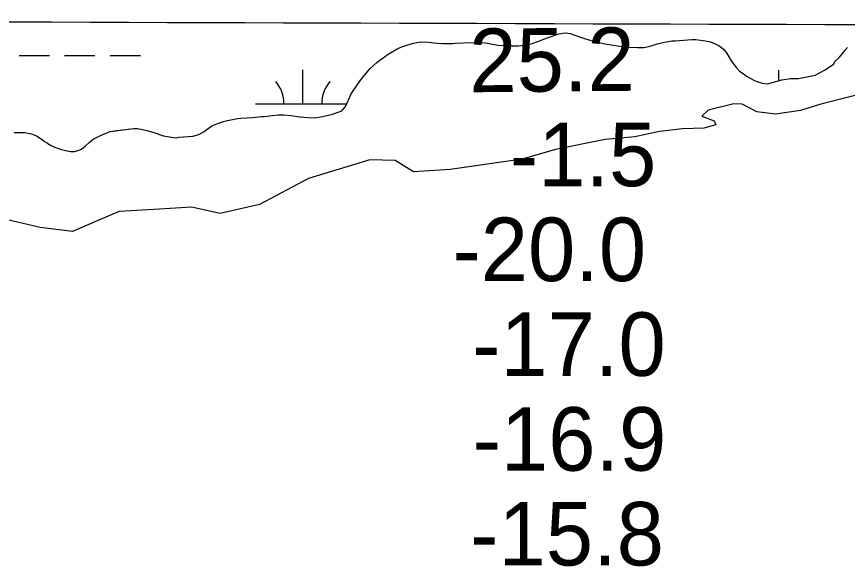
# Model space of a CAD drawing. Extents: x 3148686 to 3186545, y 916144 to 941516.
# Drawn here: x 3168219 to 3169095, y 933054 to 933634 of the extents above; entities that cross this region are included whole.
import ezdxf

# ---------------------------------------------------------------- set-up
doc = ezdxf.new("R2010")
doc.units = 0
for name, color, linetype in [('V-GRID-MAJR', 7, 'Continuous'), ('V-RIVR-EDGE', 7, 'Continuous'), ('V-RIVR-RANG', 7, 'Continuous'), ('V-SITE-VEGE', 7, 'Continuous'), ('V-WETL-SWMP', 7, 'Continuous')]:
    doc.layers.add(name, color=color, linetype=linetype)

msp = doc.modelspace()

# ---------------------------------------------------------------- linework, layer by layer
at = {"layer": 'V-GRID-MAJR'}
msp.add_spline([(3152965.56, 933679.68), (3155575.1, 933670.47), (3160794.17, 933652.63), (3166013.25, 933635.55), (3171232.32, 933619.23), (3176451.4, 933603.67), (3181670.49, 933588.87), (3184280.03, 933581.75)], degree=3, dxfattribs=at)
at = {"layer": 'V-RIVR-EDGE'}
msp.add_lwpolyline([(3169126.78, 933556.81), (3169067.1, 933541.91), (3169045.82, 933535.22), (3169019.36, 933531.14), (3168999.66, 933533.78), (3168984.12, 933541.6), (3168975.31, 933542.14), (3168948.32, 933535.47), (3168941.56, 933529.26), (3168954.52, 933524.04), (3168956.58, 933519.89), (3168943.61, 933516.29), (3168921.3, 933515.82), (3168896.92, 933512.77), (3168870.98, 933507.13), (3168839.85, 933504.62), (3168787.45, 933493.85), (3168752.15, 933483.57), (3168676.41, 933472.87), (3168637.51, 933470.37), (3168618.35, 933482.34), (3168591.38, 933482.93), (3168527.02, 933463.38), (3168475.09, 933436.02), (3168433.58, 933426.27), (3168403.51, 933433.09), (3168369.8, 933431.1), (3168327.27, 933428.61), (3168306.5, 933419.84), (3168277.94, 933407.47), (3168243.73, 933411.7), (3168207.96, 933420.09)], dxfattribs=at)
at = {"layer": 'V-SITE-VEGE'}
for p, q in [((3168768.85, 933607.69), (3168779.69, 933611.97)), ((3168779.69, 933611.97), (3168790.88, 933615.89)), ((3168790.88, 933615.89), (3168794.92, 933616.76)), ((3168794.92, 933616.76), (3168798.03, 933616.92)), ((3168798.03, 933616.92), (3168802.96, 933616.32)), ((3168802.96, 933616.32), (3168812.81, 933612.93)), ((3168812.81, 933612.93), (3168817.91, 933610.87)), ((3168625.19, 933602.32), (3168628.31, 933603.39)), ((3168628.31, 933603.39), (3168636.2, 933605.69)), ((3168636.2, 933605.69), (3168642.98, 933607.27)), ((3168642.98, 933607.27), (3168647.37, 933607.41)), ((3168647.37, 933607.41), (3168653.41, 933607.17)), ((3168653.41, 933607.17), (3168662.73, 933606.16)), ((3168662.73, 933606.16), (3168668.21, 933605.74)), ((3168668.21, 933605.74), (3168678.64, 933605.64)), ((3168678.64, 933605.64), (3168681.75, 933606.16)), ((3168681.75, 933606.16), (3168690.36, 933606.63)), ((3168690.36, 933606.63), (3168707.74, 933606.64)), ((3168707.74, 933606.64), (3168713.04, 933606.4)), ((3168713.04, 933606.4), (3168726.74, 933603.89)), ((3168726.74, 933603.89), (3168740.63, 933603.21)), ((3168740.63, 933603.21), (3168748.5, 933603.31)), ((3168748.5, 933603.31), (3168753.08, 933603.82)), ((3168753.08, 933603.82), (3168758.21, 933604.68)), ((3168758.21, 933604.68), (3168762.8, 933605.92)), ((3168762.8, 933605.92), (3168768.85, 933607.69)), ((3168817.91, 933610.87), (3168827.22, 933608.22)), ((3168827.22, 933608.22), (3168833.24, 933606.69)), ((3168833.24, 933606.69), (3168839.26, 933605.35)), ((3168839.26, 933605.35), (3168861.37, 933602.03)), ((3168880.94, 933601.66), (3168888.27, 933603.23)), ((3168888.27, 933603.23), (3168895.06, 933605.54)), ((3168895.06, 933605.54), (3168902.03, 933607.31)), ((3168902.03, 933607.31), (3168906.61, 933607.81)), ((3168906.61, 933607.81), (3168910.09, 933608.51)), ((3168910.09, 933608.51), (3168913.94, 933608.65)), ((3168913.94, 933608.65), (3168931.15, 933610.13)), ((3168931.15, 933610.13), (3168935.17, 933610.09)), ((3168935.17, 933610.09), (3168945.4, 933608.71)), ((3168945.4, 933608.71), (3168949.23, 933607.76)), ((3168949.23, 933607.76), (3168952.7, 933606.81)), ((3168952.7, 933606.81), (3168959.62, 933603.63)), ((3168959.62, 933603.63), (3168964.52, 933599.74)), ((3168599.42, 933586.11), (3168611.02, 933594.41)), ((3168611.02, 933594.41), (3168621.14, 933600.35)), ((3168621.14, 933600.35), (3168625.19, 933602.32)), ((3168861.37, 933602.03), (3168865.03, 933601.99)), ((3168865.03, 933601.99), (3168874.35, 933601.54)), ((3168874.35, 933601.54), (3168880.94, 933601.66)), ((3168964.52, 933599.74), (3168967.78, 933596.05)), ((3168967.78, 933596.05), (3168970.3, 933591.82)), ((3169088.87, 933593.96), (3169092.57, 933598.49)), ((3169092.57, 933598.49), (3169095.16, 933601.4)), ((3168591.48, 933579.05), (3168599.42, 933586.11)), ((3168970.3, 933591.82), (3168972.46, 933587.59)), ((3168972.46, 933587.59), (3168978.23, 933580.03)), ((3169080.4, 933584.09), (3169082.26, 933586.99)), ((3169082.26, 933586.99), (3169086.64, 933590.87)), ((3169086.64, 933590.87), (3169088.87, 933593.96)), ((3168584.82, 933571.06), (3168591.48, 933579.05)), ((3168978.23, 933580.03), (3168981.31, 933576.53)), ((3169061.22, 933572.46), (3169071.88, 933578.02)), ((3169071.88, 933578.02), (3169080.4, 933584.09)), ((3168581.11, 933565.98), (3168584.82, 933571.06)), ((3168981.31, 933576.53), (3168985.13, 933573.93)), ((3168985.13, 933573.93), (3168988.76, 933571.15)), ((3168988.76, 933571.15), (3168996.4, 933567.05)), ((3169025.96, 933567.57), (3169035.57, 933568.86)), ((3169035.57, 933568.86), (3169043.62, 933568.97)), ((3169043.62, 933568.97), (3169061.22, 933572.46)), ((3168574.06, 933555.8), (3168581.11, 933565.98)), ((3168996.4, 933567.05), (3168999.5, 933565.74)), ((3168999.5, 933565.74), (3169005.34, 933564.04)), ((3169005.34, 933564.04), (3169010.82, 933563.25)), ((3169010.82, 933563.25), (3169025.96, 933567.57)), ((3168565.85, 933539.42), (3168572.01, 933552.53)), ((3168572.01, 933552.53), (3168574.06, 933555.8)), ((3168552.23, 933531.32), (3168562.14, 933534.88)), ((3168562.14, 933534.88), (3168565.85, 933539.42)), ((3168436.16, 933523.12), (3168441.48, 933524.53)), ((3168441.48, 933524.53), (3168452.11, 933526.62)), ((3168452.11, 933526.62), (3168455.41, 933526.95)), ((3168455.41, 933526.95), (3168468.23, 933527.75)), ((3168468.23, 933527.75), (3168477.02, 933528.76)), ((3168477.02, 933528.76), (3168480.31, 933528.91)), ((3168480.31, 933528.91), (3168488.55, 933529.93)), ((3168488.55, 933529.93), (3168495.33, 933530.41)), ((3168495.33, 933530.41), (3168500.45, 933530.54)), ((3168500.45, 933530.54), (3168508.68, 933529.91)), ((3168508.68, 933529.91), (3168517.45, 933528.55)), ((3168517.45, 933528.55), (3168526.4, 933527.55)), ((3168526.4, 933527.55), (3168533.53, 933527.48)), ((3168533.53, 933527.48), (3168541.6, 933528.68)), ((3168541.6, 933528.68), (3168549.3, 933530.43)), ((3168549.3, 933530.43), (3168552.23, 933531.32)), ((3168317.88, 933512.75), (3168342.61, 933515.98)), ((3168342.61, 933515.98), (3168346.45, 933515.94)), ((3168346.45, 933515.94), (3168354.85, 933514.4)), ((3168416.85, 933512.88), (3168420.91, 933516.13)), ((3168420.91, 933516.13), (3168424.96, 933518.84)), ((3168424.96, 933518.84), (3168432.12, 933521.69)), ((3168432.12, 933521.69), (3168436.16, 933523.12)), ((3168216.52, 933511.91), (3168227.68, 933511.79)), ((3168227.68, 933511.79), (3168234.62, 933510.45)), ((3168234.62, 933510.45), (3168240.08, 933508.2)), ((3168240.08, 933508.2), (3168245.9, 933504.48)), ((3168299.69, 933504.69), (3168308.15, 933509.18)), ((3168308.15, 933509.18), (3168311.09, 933510.07)), ((3168311.09, 933510.07), (3168317.88, 933512.75)), ((3168354.85, 933514.4), (3168362.69, 933512.13)), ((3168362.69, 933512.13), (3168373.82, 933508.36)), ((3168373.82, 933508.36), (3168382.4, 933506.81)), ((3168382.4, 933506.81), (3168387.16, 933506.4)), ((3168387.16, 933506.4), (3168390.27, 933506.92)), ((3168390.27, 933506.92), (3168404.92, 933508.06)), ((3168404.92, 933508.06), (3168411.16, 933509.83)), ((3168411.16, 933509.83), (3168416.85, 933512.88)), ((3168245.9, 933504.48), (3168248.63, 933502.45)), ((3168248.63, 933502.45), (3168251.53, 933500.59)), ((3168251.53, 933500.59), (3168254.08, 933498.74)), ((3168254.08, 933498.74), (3168257.54, 933497.05)), ((3168291.57, 933497.64), (3168295.63, 933501.44)), ((3168295.63, 933501.44), (3168299.69, 933504.69)), ((3168257.54, 933497.05), (3168265.01, 933494.24)), ((3168265.01, 933494.24), (3168270.49, 933492.9)), ((3168270.49, 933492.9), (3168275.78, 933491.94)), ((3168275.78, 933491.94), (3168279.99, 933491.9)), ((3168279.99, 933491.9), (3168283.66, 933492.77)), ((3168283.66, 933492.77), (3168287.52, 933494.38)), ((3168287.52, 933494.38), (3168291.57, 933497.64))]:
    msp.add_line(p, q, dxfattribs=at)
at = {"layer": 'V-WETL-SWMP'}
for p, q in [((3168768.85, 933607.69), (3168779.69, 933611.97)), ((3168768.85, 933607.69), (3168779.69, 933611.97)), ((3168779.69, 933611.97), (3168790.88, 933615.89)), ((3168779.69, 933611.97), (3168790.88, 933615.89)), ((3168790.88, 933615.89), (3168794.92, 933616.76)), ((3168790.88, 933615.89), (3168794.92, 933616.76)), ((3168794.92, 933616.76), (3168798.03, 933616.92)), ((3168794.92, 933616.76), (3168798.03, 933616.92)), ((3168798.03, 933616.92), (3168802.96, 933616.32)), ((3168798.03, 933616.92), (3168802.96, 933616.32)), ((3168802.96, 933616.32), (3168812.81, 933612.93)), ((3168802.96, 933616.32), (3168812.81, 933612.93)), ((3168812.81, 933612.93), (3168817.91, 933610.87)), ((3168812.81, 933612.93), (3168817.91, 933610.87)), ((3168625.19, 933602.32), (3168628.31, 933603.39)), ((3168625.19, 933602.32), (3168628.31, 933603.39)), ((3168628.31, 933603.39), (3168636.2, 933605.69)), ((3168628.31, 933603.39), (3168636.2, 933605.69)), ((3168636.2, 933605.69), (3168642.98, 933607.27)), ((3168636.2, 933605.69), (3168642.98, 933607.27)), ((3168642.98, 933607.27), (3168647.37, 933607.41)), ((3168642.98, 933607.27), (3168647.37, 933607.41)), ((3168647.37, 933607.41), (3168653.41, 933607.17)), ((3168647.37, 933607.41), (3168653.41, 933607.17)), ((3168653.41, 933607.17), (3168662.73, 933606.16)), ((3168653.41, 933607.17), (3168662.73, 933606.16)), ((3168662.73, 933606.16), (3168668.21, 933605.74)), ((3168662.73, 933606.16), (3168668.21, 933605.74)), ((3168668.21, 933605.74), (3168674.61, 933605.68)), ((3168668.21, 933605.74), (3168674.61, 933605.68)), ((3168674.61, 933605.68), (3168678.64, 933605.64)), ((3168674.61, 933605.68), (3168678.64, 933605.64)), ((3168678.64, 933605.64), (3168681.75, 933606.16)), ((3168678.64, 933605.64), (3168681.75, 933606.16)), ((3168681.75, 933606.16), (3168690.36, 933606.62)), ((3168681.75, 933606.16), (3168690.36, 933606.62)), ((3168690.36, 933606.62), (3168707.74, 933606.64)), ((3168690.36, 933606.62), (3168707.74, 933606.64)), ((3168707.74, 933606.64), (3168713.04, 933606.4)), ((3168707.74, 933606.64), (3168713.04, 933606.4)), ((3168713.04, 933606.4), (3168726.74, 933603.89)), ((3168713.04, 933606.4), (3168726.74, 933603.89)), ((3168726.74, 933603.89), (3168740.63, 933603.21)), ((3168726.74, 933603.89), (3168740.63, 933603.21)), ((3168740.63, 933603.21), (3168748.5, 933603.31)), ((3168740.63, 933603.21), (3168748.5, 933603.31)), ((3168748.5, 933603.31), (3168753.08, 933603.82)), ((3168748.5, 933603.31), (3168753.08, 933603.82)), ((3168753.08, 933603.82), (3168758.21, 933604.68)), ((3168753.08, 933603.82), (3168758.21, 933604.68)), ((3168758.21, 933604.68), (3168762.8, 933605.92)), ((3168758.21, 933604.68), (3168762.8, 933605.92)), ((3168762.8, 933605.92), (3168768.85, 933607.69)), ((3168762.8, 933605.92), (3168768.85, 933607.69)), ((3168817.91, 933610.87), (3168827.21, 933608.22)), ((3168817.91, 933610.87), (3168827.21, 933608.22)), ((3168827.21, 933608.22), (3168833.24, 933606.69)), ((3168827.21, 933608.22), (3168833.24, 933606.69)), ((3168833.24, 933606.69), (3168839.26, 933605.35)), ((3168833.24, 933606.69), (3168839.26, 933605.35)), ((3168839.26, 933605.35), (3168861.36, 933602.03)), ((3168839.26, 933605.35), (3168861.36, 933602.03)), ((3168880.94, 933601.66), (3168888.27, 933603.23)), ((3168880.94, 933601.66), (3168888.27, 933603.23)), ((3168888.27, 933603.23), (3168895.06, 933605.54)), ((3168888.27, 933603.23), (3168895.06, 933605.54)), ((3168895.06, 933605.54), (3168902.03, 933607.3)), ((3168895.06, 933605.54), (3168902.03, 933607.3)), ((3168902.03, 933607.3), (3168906.61, 933607.81)), ((3168902.03, 933607.3), (3168906.61, 933607.81)), ((3168906.61, 933607.81), (3168910.09, 933608.51)), ((3168906.61, 933607.81), (3168910.09, 933608.51)), ((3168910.09, 933608.51), (3168913.93, 933608.65)), ((3168910.09, 933608.51), (3168913.93, 933608.65)), ((3168913.93, 933608.65), (3168931.15, 933610.13)), ((3168913.93, 933608.65), (3168931.15, 933610.13)), ((3168931.15, 933610.13), (3168935.17, 933610.09)), ((3168931.15, 933610.13), (3168935.17, 933610.09)), ((3168935.17, 933610.09), (3168945.4, 933608.71)), ((3168935.17, 933610.09), (3168945.4, 933608.71)), ((3168945.4, 933608.71), (3168949.23, 933607.76)), ((3168945.4, 933608.71), (3168949.23, 933607.76)), ((3168949.23, 933607.76), (3168952.7, 933606.81)), ((3168949.23, 933607.76), (3168952.7, 933606.81)), ((3168952.7, 933606.81), (3168959.62, 933603.63)), ((3168952.7, 933606.81), (3168959.62, 933603.63)), ((3168959.62, 933603.63), (3168964.52, 933599.74)), ((3168959.62, 933603.63), (3168964.52, 933599.74)), ((3168599.42, 933586.11), (3168611.02, 933594.41)), ((3168599.42, 933586.11), (3168611.02, 933594.41)), ((3168611.02, 933594.41), (3168621.14, 933600.35)), ((3168611.02, 933594.41), (3168621.14, 933600.35)), ((3168621.14, 933600.35), (3168625.19, 933602.32)), ((3168621.14, 933600.35), (3168625.19, 933602.32)), ((3168861.36, 933602.03), (3168865.02, 933601.99)), ((3168861.36, 933602.03), (3168865.02, 933601.99)), ((3168865.02, 933601.99), (3168874.35, 933601.54)), ((3168865.02, 933601.99), (3168874.35, 933601.54)), ((3168874.35, 933601.54), (3168880.94, 933601.66)), ((3168874.35, 933601.54), (3168880.94, 933601.66)), ((3168964.52, 933599.74), (3168967.78, 933596.05)), ((3168964.52, 933599.74), (3168967.78, 933596.05)), ((3168967.78, 933596.05), (3168970.3, 933591.82)), ((3168967.78, 933596.05), (3168970.3, 933591.82)), ((3169088.87, 933593.96), (3169092.57, 933598.49)), ((3169088.87, 933593.96), (3169092.57, 933598.49)), ((3169092.57, 933598.49), (3169095.16, 933601.4)), ((3169092.57, 933598.49), (3169095.16, 933601.4)), ((3168221.6, 933593.19), (3168253.6, 933593.16)), ((3168269.6, 933593.14), (3168301.6, 933593.11)), ((3168317.6, 933593.09), (3168349.6, 933593.06)), ((3168591.48, 933579.05), (3168599.42, 933586.11)), ((3168591.48, 933579.05), (3168599.42, 933586.11)), ((3168970.3, 933591.82), (3168972.45, 933587.59)), ((3168970.3, 933591.82), (3168972.45, 933587.59)), ((3168972.45, 933587.59), (3168978.23, 933580.03)), ((3168972.45, 933587.59), (3168978.23, 933580.03)), ((3169080.4, 933584.09), (3169082.26, 933586.99)), ((3169080.4, 933584.09), (3169082.26, 933586.99)), ((3169082.26, 933586.99), (3169086.64, 933590.87)), ((3169082.26, 933586.99), (3169086.64, 933590.87)), ((3169086.64, 933590.87), (3169088.87, 933593.96)), ((3169086.64, 933590.87), (3169088.87, 933593.96)), ((3168520.86, 933542.14), (3168520.9, 933578.14)), ((3168584.82, 933571.06), (3168591.48, 933579.05)), ((3168584.82, 933571.06), (3168591.48, 933579.05)), ((3168978.23, 933580.03), (3168981.31, 933576.53)), ((3168978.23, 933580.03), (3168981.31, 933576.53)), ((3169022.79, 933566.67), (3169022.8, 933577.61)), ((3169061.22, 933572.45), (3169071.88, 933578.02)), ((3169061.22, 933572.45), (3169071.88, 933578.02)), ((3169071.88, 933578.02), (3169080.4, 933584.09)), ((3169071.88, 933578.02), (3169080.4, 933584.09)), ((3168581.11, 933565.98), (3168584.82, 933571.06)), ((3168581.11, 933565.98), (3168584.82, 933571.06)), ((3168981.31, 933576.53), (3168985.13, 933573.93)), ((3168981.31, 933576.53), (3168985.13, 933573.93)), ((3168985.13, 933573.93), (3168988.76, 933571.15)), ((3168985.13, 933573.93), (3168988.76, 933571.15)), ((3168988.76, 933571.15), (3168996.4, 933567.05)), ((3168988.76, 933571.15), (3168996.4, 933567.05)), ((3169025.96, 933567.57), (3169035.57, 933568.86)), ((3169025.96, 933567.57), (3169035.57, 933568.86)), ((3169035.57, 933568.86), (3169043.62, 933568.97)), ((3169035.57, 933568.86), (3169043.62, 933568.97)), ((3169043.62, 933568.97), (3169061.22, 933572.45)), ((3169043.62, 933568.97), (3169061.22, 933572.45)), ((3168574.06, 933555.8), (3168581.11, 933565.98)), ((3168574.06, 933555.8), (3168581.11, 933565.98)), ((3168996.4, 933567.05), (3168999.5, 933565.74)), ((3168996.4, 933567.05), (3168999.5, 933565.74)), ((3168999.5, 933565.74), (3169005.34, 933564.04)), ((3168999.5, 933565.74), (3169005.34, 933564.04)), ((3169005.34, 933564.04), (3169010.82, 933563.25)), ((3169005.34, 933564.04), (3169010.82, 933563.25)), ((3169010.82, 933563.25), (3169025.96, 933567.57)), ((3169010.82, 933563.25), (3169025.96, 933567.57)), ((3168565.85, 933539.42), (3168572.01, 933552.53)), ((3168565.85, 933539.42), (3168572.01, 933552.53)), ((3168572.01, 933552.53), (3168574.06, 933555.8)), ((3168572.01, 933552.53), (3168574.06, 933555.8)), ((3168470.86, 933542.19), (3168567.1, 933542.09)), ((3168552.23, 933531.32), (3168562.14, 933534.88)), ((3168552.23, 933531.32), (3168562.14, 933534.88)), ((3168562.14, 933534.88), (3168565.85, 933539.42)), ((3168562.14, 933534.88), (3168565.85, 933539.42)), ((3168436.16, 933523.12), (3168441.48, 933524.53)), ((3168436.16, 933523.12), (3168441.48, 933524.53)), ((3168441.48, 933524.53), (3168452.11, 933526.62)), ((3168441.48, 933524.53), (3168452.11, 933526.62)), ((3168452.11, 933526.62), (3168455.41, 933526.96)), ((3168452.11, 933526.62), (3168455.41, 933526.96)), ((3168455.41, 933526.96), (3168468.22, 933527.75)), ((3168455.41, 933526.96), (3168468.22, 933527.75)), ((3168468.22, 933527.75), (3168477.01, 933528.76)), ((3168468.22, 933527.75), (3168477.01, 933528.76)), ((3168477.01, 933528.76), (3168480.31, 933528.91)), ((3168477.01, 933528.76), (3168480.31, 933528.91)), ((3168480.31, 933528.91), (3168488.55, 933529.93)), ((3168480.31, 933528.91), (3168488.55, 933529.93)), ((3168488.55, 933529.93), (3168495.33, 933530.41)), ((3168488.55, 933529.93), (3168495.33, 933530.41)), ((3168495.33, 933530.41), (3168500.45, 933530.54)), ((3168495.33, 933530.41), (3168500.45, 933530.54)), ((3168500.45, 933530.54), (3168508.68, 933529.91)), ((3168500.45, 933530.54), (3168508.68, 933529.91)), ((3168508.68, 933529.91), (3168517.44, 933528.55)), ((3168508.68, 933529.91), (3168517.44, 933528.55)), ((3168517.44, 933528.55), (3168526.4, 933527.54)), ((3168517.44, 933528.55), (3168526.4, 933527.54)), ((3168526.4, 933527.54), (3168533.53, 933527.47)), ((3168526.4, 933527.54), (3168533.53, 933527.47)), ((3168533.53, 933527.47), (3168541.59, 933528.68)), ((3168533.53, 933527.47), (3168541.59, 933528.68)), ((3168541.59, 933528.68), (3168549.29, 933530.43)), ((3168541.59, 933528.68), (3168549.29, 933530.43)), ((3168549.29, 933530.43), (3168552.23, 933531.32)), ((3168549.29, 933530.43), (3168552.23, 933531.32)), ((3168324.66, 933513.96), (3168342.61, 933515.98)), ((3168324.66, 933513.96), (3168342.61, 933515.98)), ((3168342.61, 933515.98), (3168346.45, 933515.94)), ((3168342.61, 933515.98), (3168346.45, 933515.94)), ((3168346.45, 933515.94), (3168354.85, 933514.4)), ((3168346.45, 933515.94), (3168354.85, 933514.4)), ((3168416.85, 933512.88), (3168420.91, 933516.13)), ((3168416.85, 933512.88), (3168420.91, 933516.13)), ((3168420.91, 933516.13), (3168424.96, 933518.84)), ((3168420.91, 933516.13), (3168424.96, 933518.84)), ((3168424.96, 933518.84), (3168432.12, 933521.69)), ((3168424.96, 933518.84), (3168432.12, 933521.69)), ((3168432.12, 933521.69), (3168436.16, 933523.12)), ((3168432.12, 933521.69), (3168436.16, 933523.12)), ((3168216.52, 933511.91), (3168227.68, 933511.8)), ((3168216.52, 933511.91), (3168227.68, 933511.8)), ((3168227.68, 933511.8), (3168234.62, 933510.45)), ((3168227.68, 933511.8), (3168234.62, 933510.45)), ((3168234.62, 933510.45), (3168240.08, 933508.2)), ((3168234.62, 933510.45), (3168240.08, 933508.2)), ((3168240.08, 933508.2), (3168245.9, 933504.48)), ((3168240.08, 933508.2), (3168245.9, 933504.48)), ((3168299.69, 933504.69), (3168308.15, 933509.18)), ((3168299.69, 933504.69), (3168308.15, 933509.18)), ((3168308.15, 933509.18), (3168311.08, 933510.07)), ((3168308.15, 933509.18), (3168311.08, 933510.07)), ((3168311.08, 933510.07), (3168317.88, 933512.75)), ((3168311.08, 933510.07), (3168317.88, 933512.75)), ((3168317.88, 933512.75), (3168324.66, 933513.96)), ((3168317.88, 933512.75), (3168324.66, 933513.96)), ((3168354.85, 933514.4), (3168362.69, 933512.13)), ((3168354.85, 933514.4), (3168362.69, 933512.13)), ((3168362.69, 933512.13), (3168373.82, 933508.36)), ((3168362.69, 933512.13), (3168373.82, 933508.36)), ((3168373.82, 933508.36), (3168382.4, 933506.81)), ((3168373.82, 933508.36), (3168382.4, 933506.81)), ((3168382.4, 933506.81), (3168387.15, 933506.4)), ((3168382.4, 933506.81), (3168387.15, 933506.4)), ((3168387.15, 933506.4), (3168390.27, 933506.92)), ((3168387.15, 933506.4), (3168390.27, 933506.92)), ((3168390.27, 933506.92), (3168404.92, 933508.06)), ((3168390.27, 933506.92), (3168404.92, 933508.06)), ((3168404.92, 933508.06), (3168411.15, 933509.82)), ((3168404.92, 933508.06), (3168411.15, 933509.82)), ((3168411.15, 933509.82), (3168416.85, 933512.88)), ((3168411.15, 933509.82), (3168416.85, 933512.88)), ((3168245.9, 933504.48), (3168248.63, 933502.45)), ((3168245.9, 933504.48), (3168248.63, 933502.45)), ((3168248.63, 933502.45), (3168251.53, 933500.59)), ((3168248.63, 933502.45), (3168251.53, 933500.59)), ((3168251.53, 933500.59), (3168254.08, 933498.73)), ((3168251.53, 933500.59), (3168254.08, 933498.73)), ((3168254.08, 933498.73), (3168257.54, 933497.05)), ((3168254.08, 933498.73), (3168257.54, 933497.05)), ((3168291.57, 933497.64), (3168295.63, 933501.44)), ((3168291.57, 933497.64), (3168295.63, 933501.44)), ((3168295.63, 933501.44), (3168299.69, 933504.69)), ((3168295.63, 933501.44), (3168299.69, 933504.69)), ((3168257.54, 933497.05), (3168265.01, 933494.24)), ((3168257.54, 933497.05), (3168265.01, 933494.24)), ((3168265.01, 933494.24), (3168270.49, 933492.9)), ((3168265.01, 933494.24), (3168270.49, 933492.9)), ((3168270.49, 933492.9), (3168275.78, 933491.94)), ((3168270.49, 933492.9), (3168275.78, 933491.94)), ((3168275.78, 933491.94), (3168279.99, 933491.89)), ((3168275.78, 933491.94), (3168279.99, 933491.89)), ((3168279.99, 933491.89), (3168283.66, 933492.77)), ((3168279.99, 933491.89), (3168283.66, 933492.77)), ((3168283.66, 933492.77), (3168287.51, 933494.38)), ((3168283.66, 933492.77), (3168287.51, 933494.38)), ((3168287.51, 933494.38), (3168291.57, 933497.64)), ((3168287.51, 933494.38), (3168291.57, 933497.64))]:
    msp.add_line(p, q, dxfattribs=at)
for centre, start, end in [((3168465.62, 933542.67), 359.16781, 40.71147), ((3168576.1, 933542.55), 139.1678, 180.71146)]:
    msp.add_arc(centre, 35.25, start, end, dxfattribs=at)

# ---------------------------------------------------------------- texts
at = {"layer": 'V-RIVR-RANG'}
msp.add_text('25.2', height=67, rotation=0.52833, dxfattribs=at).set_placement((3168696.72, 933554.28))
for s, p in [('-1.5', (3168739.25, 933455.25)), ('-20.0', (3168678.7, 933355.09)), ('-17.0', (3168699.38, 933255.1)), ('-16.9', (3168700.02, 933155.11)), ('-15.8', (3168697.49, 933055.1))]:
    msp.add_text(s, height=67, dxfattribs=at).set_placement(p)

doc.saveas('drawing.dxf')
